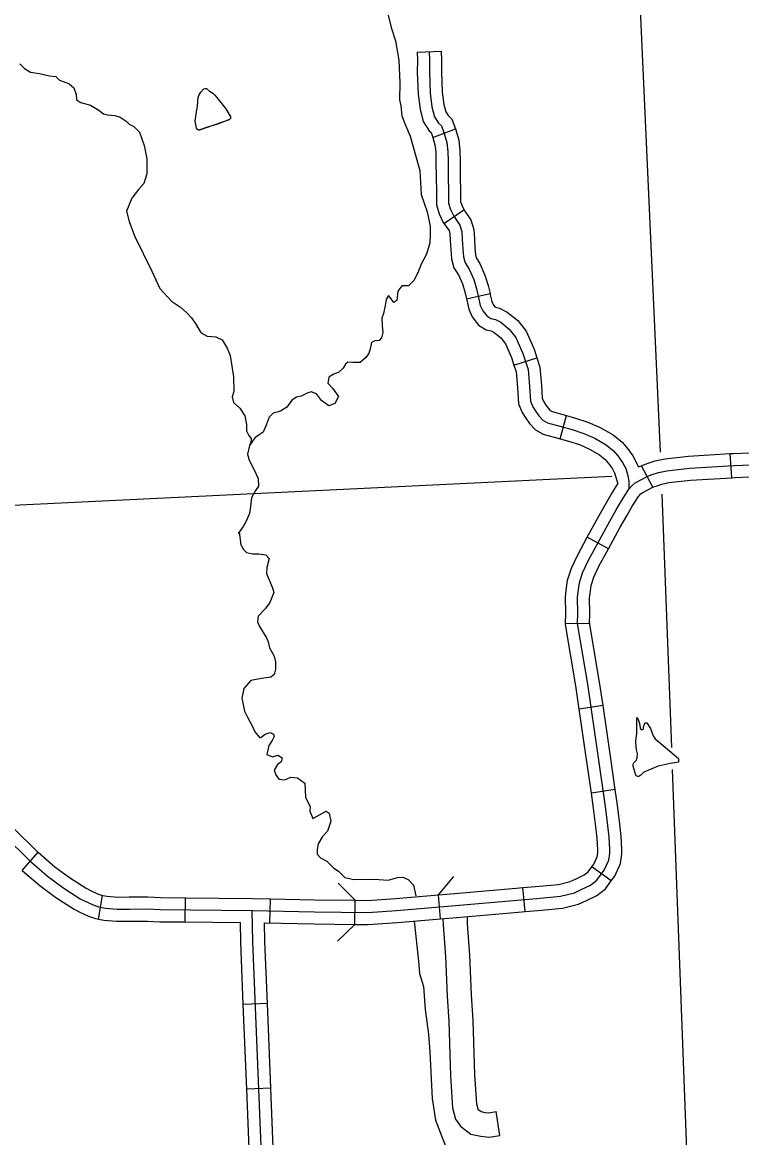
# Model space of a CAD drawing. Extents: x -5566 to 1759129, y -3726 to 731467.
# Drawn here: x -4648.7 to -4614.7, y 408.5 to 461.2 of the extents above; entities that cross this region are included whole.
import ezdxf

# ---------------------------------------------------------------- set-up
doc = ezdxf.new("R2010")
doc.units = 0
doc.layers.add('Default', color=7, linetype='Continuous')

msp = doc.modelspace()

# ---------------------------------------------------------------- linework, layer by layer
at = {"layer": 'Default'}
for p, q in [((-4630.064, 459.809), (-4628.926, 459.859)), ((-4629.313, 455.776), (-4628.25, 456.186)), ((-4628.79, 451.718), (-4627.855, 452.368)), ((-4627.727, 448.158), (-4626.615, 448.404)), ((-4625.483, 445.025), (-4624.396, 445.365)), ((-4623.302, 441.543), (-4622.996, 442.641)), ((-4615.19, 439.702), (-4615.26, 440.839)), ((-4618.92, 439.255), (-4619.446, 440.266)), ((-4621.017, 436.339), (-4622.018, 436.885)), ((-4621.904, 432.801), (-4623.043, 432.813)), ((-4621.271, 428.93), (-4622.398, 428.766)), ((-4620.696, 424.961), (-4621.824, 424.799)), ((-4648.725, 421.147), (-4647.981, 422.01)), ((-4620.881, 420.645), (-4621.801, 421.316)), ((-4624.959, 419.199), (-4625.056, 420.334)), ((-4645.12, 418.843), (-4644.926, 419.966)), ((-4641.025, 418.711), (-4641.015, 419.85)), ((-4637.024, 418.664), (-4636.998, 419.803)), ((-4633.008, 418.594), (-4632.995, 419.733)), ((-4628.953, 418.853), (-4629.052, 419.988)), ((-4637.139, 414.855), (-4638.278, 414.809)), ((-4636.977, 410.848), (-4638.116, 410.802))]:
    msp.add_line(p, q, dxfattribs=at)
for points in [[(-4620.321, 479.614), (-4618.574, 440.905)], [(-4630.646, 468.741), (-4630.395, 468.578), (-4630.272, 468.394), (-4630.176, 467.849), (-4630.285, 467.454), (-4630.553, 467.196), (-4630.729, 466.92), (-4630.806, 466.634), (-4630.869, 466.226), (-4630.902, 465.82), (-4631.065, 465.43), (-4631.219, 464.88), (-4631.373, 463.559), (-4631.526, 462.826), (-4631.597, 462.273), (-4631.281, 460.976), (-4631.09, 460.345), (-4630.923, 459.437), (-4630.876, 458.355), (-4630.897, 457.56), (-4630.837, 457.281)], [(-4630.064, 459.809), (-4630.047, 459.411), (-4630.051, 458.885), (-4630.01, 457.825), (-4629.919, 457.125), (-4629.768, 456.532), (-4629.491, 456.097), (-4629.403, 456.008), (-4629.313, 455.776)], [(-4629.495, 459.834), (-4629.477, 459.421), (-4629.481, 458.894), (-4629.442, 457.873), (-4629.359, 457.233), (-4629.238, 456.761), (-4629.044, 456.455), (-4628.914, 456.325), (-4628.776, 455.965), (-4628.655, 455.538), (-4628.609, 455.122), (-4628.6, 454.659), (-4628.591, 453.853), (-4628.581, 453.279), (-4628.572, 452.677), (-4628.489, 452.371), (-4628.331, 452.056), (-4628.035, 451.63), (-4627.943, 451.334), (-4627.924, 450.964), (-4627.896, 450.519), (-4627.869, 450.14), (-4627.795, 449.854), (-4627.6, 449.556), (-4627.387, 449.066), (-4627.248, 448.632), (-4627.156, 448.214), (-4627.073, 447.843), (-4626.962, 447.594), (-4626.767, 447.344), (-4626.573, 447.223), (-4626.36, 447.177), (-4626.11, 447.049), (-4625.712, 446.725), (-4625.397, 446.327), (-4625.059, 445.579), (-4624.819, 444.811), (-4624.756, 444.011), (-4624.708, 443.323), (-4624.591, 443.053), (-4624.453, 442.825), (-4624.308, 442.619), (-4624.121, 442.422), (-4623.892, 442.299), (-4622.739, 441.977), (-4622.187, 441.799), (-4621.66, 441.564), (-4621.119, 441.259), (-4620.771, 440.97), (-4620.571, 440.734), (-4620.347, 440.428), (-4620.2, 440.145), (-4620.1, 439.797), (-4620.058, 439.544), (-4620.053, 439.155)], [(-4628.926, 459.859), (-4628.908, 459.431), (-4628.911, 458.903), (-4628.874, 457.92), (-4628.798, 457.34), (-4628.709, 456.989), (-4628.597, 456.813), (-4628.426, 456.643), (-4628.25, 456.186)], [(-4648.845, 459.256), (-4648.614, 459.046), (-4648.332, 458.87), (-4647.911, 458.799), (-4647.435, 458.701), (-4647.144, 458.655), (-4646.969, 458.496), (-4646.674, 458.373), (-4646.512, 458.313), (-4646.29, 458.133), (-4646.183, 457.818), (-4646.155, 457.56), (-4645.951, 457.433), (-4645.496, 457.303), (-4645.113, 457.071), (-4644.884, 456.899), (-4644.691, 456.848), (-4644.348, 456.819), (-4644.094, 456.748), (-4643.81, 456.549), (-4643.674, 456.41), (-4643.448, 456.292), (-4643.192, 456.03), (-4642.963, 455.401), (-4642.84, 454.773), (-4642.834, 454.056), (-4642.986, 453.598), (-4643.238, 453.326), (-4643.544, 452.906), (-4643.802, 452.297), (-4643.678, 451.807), (-4643.424, 451.125), (-4642.596, 449.457), (-4642.228, 448.644), (-4641.674, 448.046), (-4641.249, 447.754), (-4640.947, 447.487), (-4640.723, 447.262), (-4640.485, 446.907), (-4640.311, 446.611), (-4640.277, 446.544), (-4639.989, 446.391), (-4639.577, 446.358), (-4639.273, 446.213), (-4639.041, 445.82), (-4638.902, 445.476), (-4638.738, 444.477), (-4638.726, 443.783), (-4638.804, 443.527), (-4638.737, 443.255), (-4638.435, 442.988), (-4638.204, 442.626), (-4638.131, 442.217), (-4638.131, 441.919), (-4638.014, 441.704), (-4637.907, 441.549), (-4637.928, 441.365), (-4637.982, 441.232), (-4638.075, 440.808), (-4637.993, 440.53), (-4637.774, 440.113), (-4637.577, 439.657), (-4637.552, 439.308), (-4637.693, 439.102), (-4637.896, 438.748), (-4637.935, 438.334), (-4637.98, 438.011), (-4638.158, 437.62), (-4638.291, 437.4), (-4638.475, 437.123)], [(-4640.508, 456.904), (-4640.449, 457.243), (-4640.42, 457.479), (-4640.42, 457.59), (-4640.383, 457.76), (-4640.287, 457.922), (-4640.139, 458.085), (-4640.073, 458.099), (-4640.014, 458.092), (-4639.874, 457.967), (-4639.711, 457.878), (-4639.623, 457.775), (-4639.46, 457.583)], [(-4639.46, 457.583), (-4639.106, 457.14), (-4638.951, 456.867), (-4638.877, 456.771), (-4638.877, 456.712), (-4638.885, 456.675), (-4638.936, 456.623), (-4639.497, 456.416), (-4639.977, 456.269), (-4640.375, 456.121), (-4640.442, 456.151), (-4640.493, 456.224), (-4640.508, 456.32), (-4640.545, 456.549), (-4640.508, 456.904)], [(-4630.837, 457.281), (-4630.791, 456.8), (-4630.615, 456.369), (-4630.389, 455.847), (-4630.145, 454.94), (-4629.93, 454.216), (-4629.871, 453.08), (-4629.582, 452.261), (-4629.443, 451.594), (-4629.448, 451.186), (-4629.46, 450.804), (-4629.61, 450.261), (-4629.873, 449.79), (-4630.019, 449.378), (-4630.221, 449.024), (-4630.474, 448.767), (-4630.786, 448.766), (-4630.974, 448.511)], [(-4640.375, 456.121), (-4638.936, 456.623)], [(-4628.25, 456.186), (-4628.235, 456.145), (-4628.094, 455.648), (-4628.04, 455.159), (-4628.03, 454.668), (-4628.021, 453.861), (-4628.012, 453.288), (-4628.004, 452.757), (-4627.954, 452.575), (-4627.84, 452.348), (-4627.854, 452.368)], [(-4629.317, 455.785), (-4629.216, 455.429), (-4629.178, 455.084), (-4629.169, 454.65), (-4629.16, 453.845), (-4629.151, 453.27), (-4629.14, 452.596), (-4629.023, 452.167), (-4628.822, 451.765), (-4628.79, 451.718)], [(-4627.855, 452.368), (-4627.518, 451.884), (-4627.377, 451.435), (-4627.355, 450.996), (-4627.328, 450.558), (-4627.304, 450.233), (-4627.267, 450.087), (-4627.097, 449.827), (-4626.854, 449.266), (-4626.698, 448.781), (-4626.615, 448.404)], [(-4628.79, 451.718), (-4628.553, 451.377), (-4628.508, 451.233), (-4628.493, 450.932), (-4628.465, 450.481), (-4628.433, 450.047), (-4628.322, 449.621), (-4628.104, 449.285), (-4627.921, 448.865), (-4627.799, 448.484), (-4627.727, 448.158)], [(-4630.962, 448.517), (-4630.974, 448.511), (-4631.02, 448.081), (-4631.167, 447.982), (-4631.29, 448.159), (-4631.42, 448.32), (-4631.531, 448.124), (-4631.578, 447.839), (-4631.65, 447.461), (-4631.73, 447.243), (-4631.72, 446.893), (-4631.681, 446.559), (-4631.744, 446.311), (-4631.852, 446.184), (-4632.063, 446.165), (-4632.211, 446.089), (-4632.288, 445.795), (-4632.337, 445.571), (-4632.502, 445.365), (-4632.749, 445.154), (-4633.098, 445.151), (-4633.342, 445.169), (-4633.451, 445.065), (-4633.563, 444.876), (-4633.758, 444.683), (-4634.035, 444.585), (-4634.241, 444.46), (-4634.28, 444.175), (-4634.055, 443.935), (-4633.777, 443.537), (-4633.943, 443.208), (-4634.233, 443.101), (-4634.58, 443.343), (-4634.816, 443.667), (-4635.064, 443.762), (-4635.266, 443.69), (-4635.547, 443.554), (-4635.758, 443.513), (-4635.979, 443.372), (-4636.213, 443.039), (-4636.514, 442.841), (-4636.866, 442.747), (-4637.047, 442.562), (-4637.195, 442.181), (-4637.346, 441.86), (-4637.521, 441.721), (-4637.727, 441.581), (-4637.982, 441.232)], [(-4627.727, 448.158), (-4627.712, 448.09), (-4627.616, 447.664), (-4627.454, 447.299), (-4627.154, 446.913), (-4626.79, 446.687), (-4626.554, 446.636), (-4626.423, 446.569), (-4626.12, 446.323), (-4625.888, 446.028), (-4625.593, 445.376), (-4625.483, 445.025)], [(-4626.615, 448.404), (-4626.6, 448.338), (-4626.529, 448.023), (-4626.469, 447.888), (-4626.38, 447.774), (-4626.356, 447.759), (-4626.166, 447.718), (-4625.797, 447.528), (-4625.304, 447.127), (-4624.907, 446.625), (-4624.526, 445.782), (-4624.396, 445.365)], [(-4625.483, 445.025), (-4625.382, 444.702), (-4625.323, 443.968), (-4625.269, 443.186), (-4625.098, 442.791), (-4624.929, 442.513), (-4624.75, 442.257), (-4624.471, 441.963), (-4624.106, 441.767), (-4623.302, 441.543)], [(-4624.396, 445.365), (-4624.257, 444.92), (-4624.188, 444.053), (-4624.146, 443.459), (-4624.084, 443.315), (-4623.976, 443.137), (-4623.866, 442.981), (-4623.771, 442.88), (-4623.678, 442.831), (-4622.996, 442.641)], [(-4622.996, 442.641), (-4622.574, 442.523), (-4621.983, 442.331), (-4621.403, 442.073), (-4620.794, 441.73), (-4620.369, 441.376), (-4620.123, 441.087), (-4619.862, 440.729), (-4619.597, 440.221)], [(-4623.302, 441.543), (-4622.903, 441.432), (-4622.391, 441.266), (-4621.916, 441.054), (-4621.443, 440.788), (-4621.173, 440.563), (-4621.018, 440.381), (-4620.832, 440.127), (-4620.731, 439.933), (-4620.579, 439.405)], [(-4619.597, 440.221), (-4619.138, 440.385), (-4618.801, 440.501), (-4618.339, 440.596), (-4617.239, 440.719), (-4615.26, 440.839)], [(-4615.26, 440.839), (-4615.098, 440.849), (-4611.241, 441.002)], [(-4620.954, 437.646), (-4620.648, 438.188), (-4620.4, 438.613), (-4620.217, 438.908), (-4620.053, 439.155), (-4619.893, 439.338), (-4619.758, 439.461), (-4619.157, 439.774), (-4618.95, 439.848), (-4618.651, 439.951), (-4618.25, 440.033), (-4617.19, 440.151), (-4615.069, 440.281), (-4609.255, 440.51)], [(-4657.314, 438.004), (-4620.85, 439.782)], [(-4618.929, 439.25), (-4618.762, 439.31), (-4618.5, 439.4), (-4618.161, 439.47), (-4617.141, 439.583), (-4615.19, 439.702)], [(-4615.19, 439.702), (-4615.041, 439.712), (-4611.196, 439.864)], [(-4622.018, 436.885), (-4621.452, 437.922), (-4621.142, 438.472), (-4620.888, 438.906), (-4620.579, 439.405)], [(-4621.017, 436.339), (-4620.456, 437.369), (-4620.154, 437.905), (-4619.912, 438.319), (-4619.738, 438.599), (-4619.599, 438.809), (-4619.485, 438.939), (-4619.429, 438.991), (-4618.92, 439.255)], [(-4618.492, 438.928), (-4618.042, 426.945)], [(-4649.551, 422.756), (-4648.404, 421.623), (-4647.539, 420.877), (-4646.816, 420.334), (-4645.995, 419.808), (-4645.754, 419.683), (-4645.378, 419.514), (-4645.12, 419.421), (-4644.792, 419.365), (-4644.245, 419.313), (-4643.664, 419.32), (-4642.799, 419.322), (-4642.203, 419.29), (-4637.858, 419.253), (-4634.914, 419.186), (-4632.385, 419.157), (-4631.036, 419.243), (-4628.24, 419.487), (-4625.331, 419.739), (-4624.407, 419.818), (-4623.28, 419.92), (-4622.625, 420.081), (-4622.304, 420.237), (-4621.862, 420.442), (-4621.562, 420.677), (-4621.213, 421.156), (-4620.994, 421.635), (-4620.954, 421.951), (-4620.954, 422.138), (-4620.986, 422.714), (-4621.043, 423.266), (-4621.157, 424.159), (-4621.503, 426.571), (-4621.994, 429.948), (-4622.473, 432.806), (-4622.468, 433.294), (-4622.479, 434.042), (-4622.448, 434.304), (-4622.39, 434.74), (-4622.236, 435.211), (-4621.976, 435.771), (-4620.954, 437.646)], [(-4638.475, 437.123), (-4638.517, 437.053)], [(-4638.475, 437.123), (-4638.399, 436.523), (-4638.27, 436.306), (-4638.121, 436.174), (-4637.837, 436.108), (-4637.541, 436.104), (-4637.22, 436.054), (-4637.047, 435.885), (-4637.161, 435.455), (-4637.181, 435.179), (-4637.072, 434.909), (-4636.898, 434.504), (-4636.837, 434.27), (-4637.025, 433.806), (-4637.241, 433.501), (-4637.571, 433.161), (-4637.614, 432.885), (-4637.515, 432.668), (-4637.184, 432.131), (-4637.109, 431.95), (-4637.045, 431.663), (-4636.819, 431.275), (-4636.748, 430.996), (-4636.751, 430.653), (-4636.817, 430.399), (-4636.972, 430.271), (-4637.41, 430.217), (-4637.916, 430.123), (-4638.251, 429.745), (-4638.348, 429.284), (-4638.227, 428.663), (-4638.072, 428.379), (-4637.836, 427.938), (-4637.729, 427.698), (-4637.498, 427.402), (-4637.431, 427.435), (-4637.238, 427.579), (-4637.006, 427.656), (-4636.844, 427.578), (-4636.817, 427.472), (-4636.909, 427.286), (-4637.075, 427.043), (-4637.158, 426.621), (-4636.896, 426.516), (-4636.648, 426.586), (-4636.439, 426.464), (-4636.485, 426.272), (-4636.655, 426.152), (-4636.82, 425.879), (-4636.743, 425.653), (-4636.592, 425.46), (-4636.309, 425.417), (-4636.026, 425.549), (-4635.721, 425.522), (-4635.362, 425.261), (-4635.341, 424.597)], [(-4623.043, 432.813), (-4623.038, 433.293), (-4623.049, 434.072), (-4623.013, 434.375), (-4622.947, 434.868), (-4622.766, 435.42), (-4622.485, 436.027), (-4622.018, 436.885)], [(-4621.904, 432.801), (-4621.899, 433.295), (-4621.909, 434.013), (-4621.883, 434.233), (-4621.832, 434.613), (-4621.705, 435.002), (-4621.467, 435.515), (-4621.017, 436.339)], [(-4622.398, 428.766), (-4622.557, 429.86), (-4623.043, 432.759), (-4623.043, 432.807)], [(-4621.271, 428.93), (-4621.432, 430.036), (-4621.904, 432.854), (-4621.904, 432.807)], [(-4621.824, 424.799), (-4622.066, 426.489), (-4622.398, 428.766)], [(-4620.696, 424.961), (-4620.939, 426.652), (-4621.271, 428.93)], [(-4619.7, 426.986), (-4619.722, 427.215), (-4619.7, 427.401), (-4619.678, 427.598), (-4619.667, 428.199), (-4619.667, 428.374), (-4619.634, 428.33), (-4619.547, 428.079), (-4619.514, 427.882), (-4619.481, 427.806), (-4619.405, 427.806), (-4619.361, 427.838), (-4619.361, 427.926), (-4619.307, 428.057), (-4619.296, 428.101), (-4619.263, 428.112), (-4619.208, 428.112), (-4619.033, 427.849), (-4618.902, 427.5), (-4618.804, 427.368)], [(-4618.804, 427.368), (-4618.433, 427.052), (-4617.93, 426.625), (-4617.711, 426.439), (-4617.7, 426.319), (-4617.7, 426.254), (-4617.766, 426.243), (-4618.105, 426.199), (-4618.662, 426.068), (-4618.968, 425.937), (-4619.339, 425.784), (-4619.492, 425.642), (-4619.58, 425.587), (-4619.623, 425.576), (-4619.711, 425.609), (-4619.755, 425.74), (-4619.798, 425.915), (-4619.853, 426.068), (-4619.842, 426.166), (-4619.82, 426.232), (-4619.711, 426.341), (-4619.656, 426.472), (-4619.645, 426.658), (-4619.689, 426.844), (-4619.7, 426.986)], [(-4618.004, 425.916), (-4617.031, 399.987)], [(-4650.187, 424.942), (-4650.096, 424.69), (-4649.936, 424.327), (-4649.727, 423.919), (-4649.525, 423.603), (-4649.134, 423.144), (-4648.017, 422.041), (-4647.981, 422.01)], [(-4620.881, 420.645), (-4620.719, 420.867), (-4620.44, 421.476), (-4620.384, 421.915), (-4620.384, 422.154), (-4620.418, 422.759), (-4620.477, 423.331), (-4620.592, 424.235), (-4620.696, 424.961)], [(-4635.341, 424.597), (-4635.122, 424.165), (-4635.136, 423.944), (-4634.987, 423.591), (-4634.675, 423.77), (-4634.355, 423.949), (-4634.222, 423.847), (-4634.132, 423.469), (-4634.298, 423.006), (-4634.531, 422.754), (-4634.738, 422.396), (-4634.789, 422.127), (-4634.789, 421.914), (-4634.623, 421.737), (-4634.322, 421.58), (-4634.004, 421.248), (-4633.777, 421.103), (-4633.482, 420.811), (-4633.052, 420.713), (-4632.085, 420.73), (-4631.423, 420.677), (-4630.984, 420.816), (-4630.742, 420.83), (-4630.479, 420.72), (-4630.233, 420.454), (-4630.122, 419.936)], [(-4621.801, 421.316), (-4621.708, 421.445), (-4621.548, 421.793), (-4621.523, 421.987), (-4621.523, 422.122), (-4621.554, 422.669), (-4621.609, 423.201), (-4621.721, 424.082), (-4621.824, 424.799)], [(-4647.981, 422.01), (-4647.182, 421.321), (-4646.491, 420.802), (-4645.71, 420.301), (-4645.506, 420.196), (-4645.165, 420.043), (-4644.974, 419.974), (-4644.926, 419.966)], [(-4625.056, 420.334), (-4624.457, 420.385), (-4623.374, 420.483), (-4622.82, 420.619), (-4622.549, 420.751), (-4622.162, 420.931), (-4621.976, 421.076), (-4621.801, 421.316)], [(-4648.725, 421.147), (-4647.897, 420.433), (-4647.141, 419.866), (-4646.28, 419.314), (-4646.001, 419.17), (-4645.591, 418.985), (-4645.266, 418.869), (-4645.12, 418.843)], [(-4629.052, 419.988), (-4628.319, 420.86)], [(-4624.959, 419.199), (-4624.357, 419.251), (-4623.186, 419.356), (-4622.43, 419.542), (-4622.06, 419.722), (-4621.563, 419.953), (-4621.149, 420.278), (-4620.881, 420.645)], [(-4633.791, 420.548), (-4632.995, 419.733)], [(-4629.052, 419.988), (-4628.289, 420.054), (-4625.379, 420.306), (-4625.056, 420.334)], [(-4644.926, 419.966), (-4644.716, 419.93), (-4644.222, 419.883), (-4643.668, 419.89), (-4642.784, 419.892), (-4642.185, 419.86), (-4641.015, 419.85)], [(-4641.015, 419.85), (-4637.849, 419.823), (-4636.998, 419.803)], [(-4636.998, 419.803), (-4634.905, 419.755), (-4632.995, 419.733)], [(-4632.995, 419.733), (-4632.4, 419.726), (-4631.079, 419.811), (-4629.052, 419.988)], [(-4657.375, 399.392), (-4656.929, 399.369), (-4656.669, 399.303), (-4656.56, 399.271), (-4656.313, 399.169), (-4655.628, 398.835), (-4655.413, 398.734), (-4655.294, 398.666), (-4654.987, 398.568), (-4654.7, 398.54), (-4654.017, 398.593), (-4653.407, 398.648), (-4652.96, 398.67), (-4652.266, 398.679), (-4641.525, 399.109), (-4639.459, 399.142), (-4637.775, 399.225), (-4637.525, 399.271), (-4637.275, 399.364), (-4637.173, 399.438), (-4637.09, 399.558), (-4637.108, 399.984), (-4637.827, 417.772), (-4637.858, 419.253)], [(-4628.953, 418.853), (-4628.191, 418.919), (-4625.282, 419.172), (-4624.959, 419.199)], [(-4645.12, 418.843), (-4644.867, 418.8), (-4644.269, 418.743), (-4643.659, 418.751), (-4642.813, 418.752), (-4642.221, 418.721), (-4641.025, 418.711)], [(-4641.025, 418.711), (-4638.416, 418.688)], [(-4638.278, 414.809), (-4638.397, 417.755), (-4638.416, 418.688)], [(-4637.276, 418.67), (-4634.924, 418.616), (-4633.008, 418.594)], [(-4637.139, 414.855), (-4637.258, 417.79), (-4637.276, 418.67)], [(-4633.008, 418.594), (-4633.823, 417.798)], [(-4633.008, 418.594), (-4632.37, 418.587), (-4630.994, 418.675), (-4628.953, 418.853)], [(-4630.195, 418.745), (-4629.989, 416.856), (-4629.941, 416.272), (-4629.762, 415.661), (-4629.686, 414.565), (-4629.519, 413.41), (-4629.467, 412.548), (-4629.348, 410.363), (-4629.191, 409.345)], [(-4628.953, 418.853), (-4628.953, 418.853)], [(-4628.838, 418.863), (-4628.833, 418.566), (-4628.726, 417.078), (-4628.635, 415.208), (-4628.562, 414), (-4628.489, 411.432), (-4628.384, 409.93), (-4628.244, 409.383), (-4628.014, 409.064), (-4627.526, 408.687), (-4627.042, 408.585), (-4626.656, 408.543), (-4626.152, 408.622), (-4626.328, 409.747)], [(-4627.7, 418.962), (-4627.694, 418.616), (-4627.589, 417.146), (-4627.498, 415.27), (-4627.424, 414.05), (-4627.351, 411.488), (-4627.255, 410.113), (-4627.194, 409.875), (-4627.187, 409.865), (-4627.036, 409.748), (-4626.862, 409.711), (-4626.683, 409.692), (-4626.328, 409.747)], [(-4636.977, 410.848), (-4637.139, 414.855)], [(-4638.116, 410.802), (-4638.278, 414.809)], [(-4637.954, 406.796), (-4638.116, 410.802)], [(-4636.815, 406.842), (-4636.977, 410.848)], [(-4629.191, 409.345), (-4628.878, 408.523), (-4628.589, 407.813), (-4628.422, 407.179), (-4628.056, 406.6), (-4627.891, 405.806), (-4627.805, 404.719), (-4627.559, 403.592), (-4627.432, 403.216), (-4627.416, 402.767), (-4627.386, 401.945), (-4627.374, 401.831), (-4627.213, 401.364), (-4627.123, 400.986), (-4627.068, 400.31), (-4627.077, 399.502)]]:
    msp.add_lwpolyline(points, dxfattribs=at)

doc.saveas('drawing.dxf')
